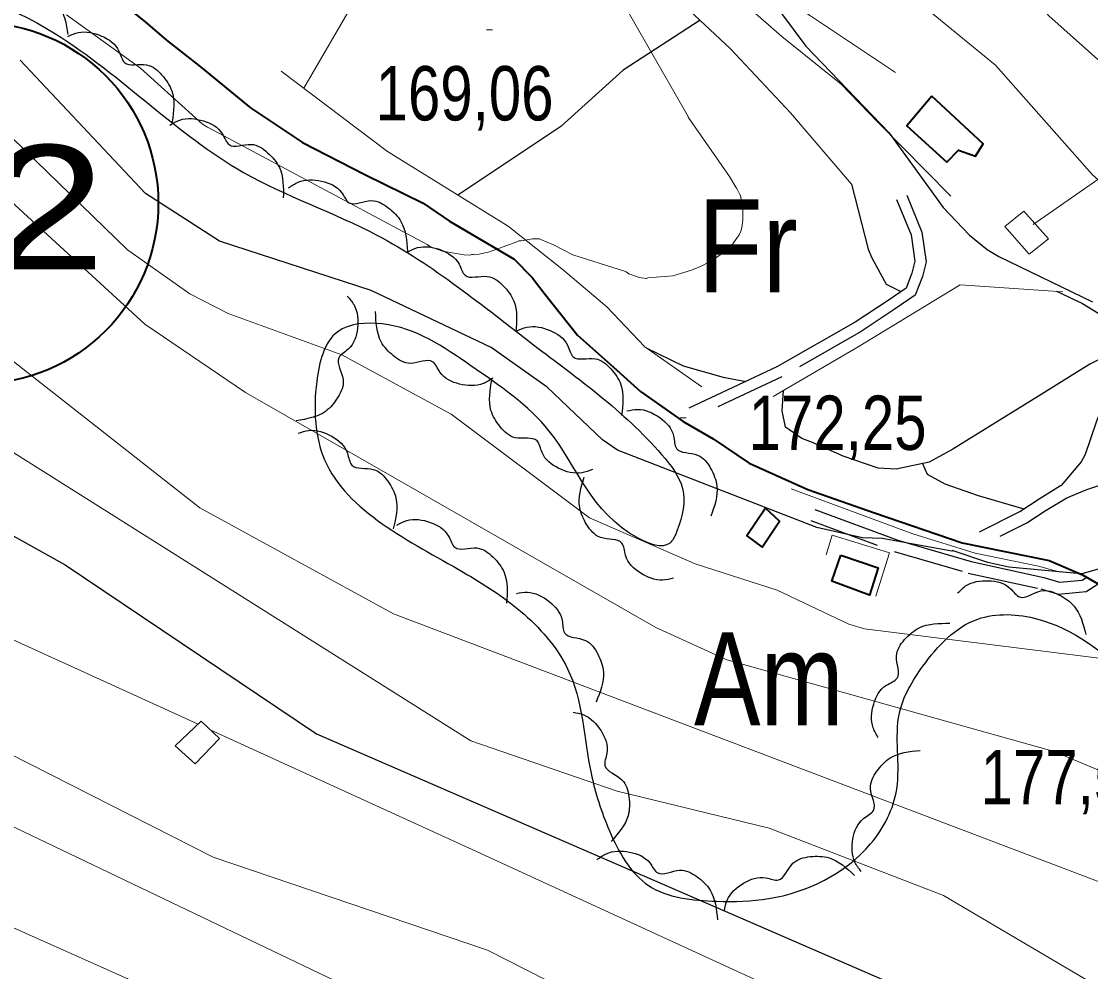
# Model space of a CAD drawing. Extents: x 483847 to 488453, y 4383581 to 4386795.
# Drawn here: x 484955 to 485127.1, y 4386177.1 to 4386330.2 of the extents above; entities that cross this region are included whole.
import ezdxf
from ezdxf.enums import TextEntityAlignment as Align

# ---------------------------------------------------------------- set-up
doc = ezdxf.new("R2010")
doc.units = 0
doc.header["$LTSCALE"] = 3.8
doc.linetypes.add('LONG_DASHED', pattern=[7.5, 6, -1.5])
doc.linetypes.add('MEDIUM_DASHED', pattern=[4.5, 3, -1.5])
for name, color, linetype, lineweight in [('13', 7, 'Continuous', 25), ('25', 7, 'LONG_DASHED', 25), ('27', 7, 'Continuous', 25), ('38', 7, 'Continuous', 25), ('47', 7, 'Continuous', 35), ('51', 7, 'Continuous', 13), ('6', 7, 'Continuous', 35), ('7', 7, 'Continuous', 13), ('8', 7, 'Continuous', 25), ('9', 7, 'Continuous', 13)]:
    doc.layers.add(name, color=color, linetype=linetype, lineweight=lineweight)
doc.layers.add('31', color=7, linetype='Continuous')

msp = doc.modelspace()

# ---------------------------------------------------------------- linework, layer by layer
at = {"layer": '25'}
for points in [[(485064.2, 4386330.34), (485051.81, 4386322.32), (485041.79, 4386313.2), (485025.21, 4386302.16)], [(485088.57, 4386303.92), (485091.25, 4386293.47), (485091.83, 4386292.08), (485094.16, 4386287.81), (485096.52, 4386286.63)], [(485121.6, 4386286.68), (485125.74, 4386284.73), (485130.04, 4386282.11), (485133.13, 4386279.79), (485131.98, 4386277.46), (485126.95, 4386274.94), (485118.65, 4386269.8), (485104.91, 4386261.25), (485101.1, 4386259.19), (485095.76, 4386258.01), (485092.86, 4386258.18), (485087.24, 4386260.12), (485082.3, 4386262.33), (485080.57, 4386262.97), (485077.97, 4386264.8), (485077.43, 4386267.43), (485077.65, 4386270.72)], [(485055.53, 4386277.6), (485061.5, 4386274.66), (485067.9, 4386272.86), (485071.6, 4386272.17)], [(485100.03, 4386258.96), (485100.76, 4386257.25), (485103.58, 4386255.67), (485108.94, 4386253.8), (485116.33, 4386251.66)]]:
    msp.add_lwpolyline(points, dxfattribs=at)
at = {"layer": '27'}
for points in [[(484700.18, 4386195.41), (484750.6, 4386216.22), (484776.67, 4386228), (484779.62, 4386225.05), (484778.78, 4386222.11), (484767.42, 4386211.17), (484761.53, 4386201.49), (484762.8, 4386188.87), (484767, 4386176.67), (484776.67, 4386171.2), (484788.03, 4386171.62), (484796.86, 4386188.03), (484811.16, 4386231.78), (484821.67, 4386263.34), (484838.91, 4386286.48), (484868.77, 4386322.24), (484889.8, 4386336.55), (484901.57, 4386337.81), (484912.09, 4386332.76), (484919.24, 4386332.76), (484928.07, 4386336.55), (484929.75, 4386336.55), (484935.22, 4386336.55), (484960.45, 4386328.13), (484990.73, 4386305.83), (485012.18, 4386295.73), (485037.41, 4386278.06), (485058.02, 4386260.39), (485061.38, 4386254.92), (485060.54, 4386248.19), (485059.28, 4386246.09), (485054.23, 4386246.93), (485039.93, 4386264.18), (485027.32, 4386274.7), (485013.02, 4386281.43), (485005.87, 4386280.17), (485002.5, 4386272.17), (485003.77, 4386259.55), (485026.05, 4386241.46), (485035.31, 4386235.15), (485042.88, 4386225.89), (485046.66, 4386209.06), (485049.61, 4386199.81), (485055.91, 4386190.97), (485066.85, 4386188.45), (485075.26, 4386188.87), (485091.66, 4386197.7), (485095.86, 4386206.54), (485096.29, 4386218.74), (485100.07, 4386226.31), (485108.9, 4386233.89), (485118.57, 4386233.89), (485133.71, 4386224.63)], [(484942.37, 4386336.27), (484943.79, 4386337.35), (484947.54, 4386337.91), (484950.91, 4386336.41), (484952.3, 4386334.9), (484955.79, 4386335.61), (484958.65, 4386334.76), (484960.93, 4386332.77), (484962.46, 4386328.05)], [(484962.46, 4386327.74), (484964.13, 4386328.35), (484967.88, 4386327.79), (484970.67, 4386325.36), (484971.55, 4386323.51), (484975.09, 4386323.16), (484977.58, 4386321.51), (484979.17, 4386318.94), (484979.24, 4386313.98)], [(484978.88, 4386313.46), (484980.46, 4386314.26), (484984.25, 4386314.13), (484987.3, 4386312.04), (484988.39, 4386310.3), (484991.94, 4386310.35), (484994.6, 4386309), (484996.48, 4386306.62), (484997.12, 4386301.71)], [(484997.97, 4386303.34), (484999.49, 4386304.26), (485003.28, 4386304.43), (485006.48, 4386302.59), (485007.71, 4386300.95), (485011.25, 4386301.29), (485014.01, 4386300.15), (485016.06, 4386297.94), (485017.1, 4386293.09)], [(485017.09, 4386293.01), (485018.72, 4386293.71), (485022.49, 4386293.34), (485025.4, 4386291.06), (485026.38, 4386289.26), (485029.94, 4386289.09), (485032.51, 4386287.58), (485034.23, 4386285.09), (485034.56, 4386280.14)], [(485007.42, 4386285.89), (485008.5, 4386284.48), (485009.06, 4386280.73), (485007.56, 4386277.36), (485006.05, 4386275.97), (485006.75, 4386272.48), (485005.9, 4386269.62), (485003.91, 4386267.34), (484999.19, 4386265.82)], [(485030.83, 4386272.71), (485029.29, 4386271.82), (485025.5, 4386271.74), (485022.34, 4386273.66), (485021.15, 4386275.33), (485017.61, 4386275.08), (485014.87, 4386276.28), (485012.87, 4386278.55), (485011.96, 4386283.42)], [(485034.66, 4386280.27), (485036.32, 4386280.9), (485040.07, 4386280.37), (485042.88, 4386277.98), (485043.79, 4386276.13), (485047.33, 4386275.82), (485049.84, 4386274.19), (485051.45, 4386271.64), (485051.58, 4386266.68)], [(485046.87, 4386257.98), (485045.18, 4386257.44), (485041.45, 4386258.17), (485038.77, 4386260.71), (485037.97, 4386262.59), (485034.45, 4386263.1), (485032.03, 4386264.85), (485030.55, 4386267.49), (485030.69, 4386272.45)], [(485052.41, 4386267.41), (485054.16, 4386267.67), (485057.72, 4386266.33), (485059.93, 4386263.38), (485060.41, 4386261.38), (485063.8, 4386260.3), (485065.89, 4386258.17), (485066.91, 4386255.32), (485065.95, 4386250.46)], [(484999.51, 4386263.82), (485001.23, 4386264.27), (485004.91, 4386263.33), (485007.43, 4386260.63), (485008.13, 4386258.7), (485011.61, 4386258), (485013.92, 4386256.1), (485015.25, 4386253.39), (485014.82, 4386248.44)], [(485059.91, 4386240.5), (485058.17, 4386240.17), (485054.56, 4386241.32), (485052.2, 4386244.16), (485051.62, 4386246.13), (485048.18, 4386247.04), (485045.99, 4386249.07), (485044.83, 4386251.86), (485045.54, 4386256.76)], [(485015.38, 4386249.04), (485016.99, 4386249.77), (485020.78, 4386249.46), (485023.72, 4386247.24), (485024.73, 4386245.45), (485028.29, 4386245.34), (485030.88, 4386243.87), (485032.65, 4386241.41), (485033.06, 4386236.47)], [(485105.63, 4386238.04), (485106.95, 4386239.22), (485110.65, 4386240.07), (485114.13, 4386238.84), (485115.63, 4386237.45), (485119.05, 4386238.42), (485121.97, 4386237.8), (485124.4, 4386235.99), (485126.29, 4386231.41)], [(485034.64, 4386238.03), (485036.41, 4386238.21), (485039.9, 4386236.73), (485042, 4386233.69), (485042.4, 4386231.68), (485045.74, 4386230.46), (485047.74, 4386228.24), (485048.64, 4386225.36), (485047.48, 4386220.53)], [(485092.89, 4386214.8), (485092.07, 4386216.38), (485092.15, 4386220.17), (485094.19, 4386223.24), (485095.92, 4386224.36), (485095.81, 4386227.91), (485097.13, 4386230.59), (485099.48, 4386232.5), (485104.39, 4386233.21)], [(485043.75, 4386218.9), (485045.47, 4386218.47), (485048.26, 4386215.89), (485049.2, 4386212.32), (485048.89, 4386210.29), (485051.62, 4386208.02), (485052.75, 4386205.25), (485052.62, 4386202.23), (485049.9, 4386198.09)], [(485090.11, 4386193.25), (485089.13, 4386194.73), (485088.81, 4386198.51), (485090.52, 4386201.78), (485092.12, 4386203.07), (485091.64, 4386206.59), (485092.67, 4386209.39), (485094.81, 4386211.53), (485099.61, 4386212.75)], [(485047.58, 4386195.12), (485049.07, 4386196.09), (485052.85, 4386196.37), (485056.1, 4386194.63), (485057.38, 4386193.02), (485060.91, 4386193.46), (485063.7, 4386192.41), (485065.82, 4386190.25), (485067, 4386185.43)], [(485068.11, 4386186.92), (485068.58, 4386188.63), (485071.21, 4386191.36), (485074.8, 4386192.23), (485076.82, 4386191.88), (485079.16, 4386194.56), (485081.95, 4386195.63), (485084.96, 4386195.44), (485089.05, 4386192.62)]]:
    msp.add_spline(points, degree=3, dxfattribs=at)
at = {"layer": '38'}
for points in [[(485095.83, 4386301.47), (485098.19, 4386295.75), (485098.79, 4386291.51), (485098.31, 4386289.61), (485097.35, 4386287.21), (485094.47, 4386285.19), (485089.18, 4386281.71), (485076.56, 4386274.49), (485062.42, 4386267.85)], [(485112.48, 4386247.26), (485116.82, 4386249.37), (485119.93, 4386251.44), (485123.22, 4386253.43), (485126.48, 4386254.76), (485133.48, 4386257.14), (485136.9, 4386258.04), (485140.14, 4386259.35), (485142.51, 4386261.14), (485144.25, 4386264.03), (485144.08, 4386268.6), (485140.72, 4386272.37), (485138.54, 4386274.01), (485136.98, 4386274.69), (485133.1, 4386274.67), (485130.54, 4386272.31), (485127.94, 4386265.61), (485126.18, 4386260.4), (485125.52, 4386259.24), (485122.33, 4386255.41)], [(485082.7, 4386251.54), (485096.05, 4386246.58), (485107.84, 4386243.14), (485119.52, 4386240.61), (485122.04, 4386239.82), (485125.71, 4386240.15), (485126.45, 4386240.63)]]:
    msp.add_lwpolyline(points, dxfattribs=at)
at = {"layer": '38', "linetype": 'MEDIUM_DASHED'}
for points in [[(485097.47, 4386302.14), (485099.91, 4386296.21), (485100.59, 4386291.41), (485099.99, 4386289.05), (485098.8, 4386286.07), (485095.47, 4386283.73), (485090.11, 4386280.19), (485077.38, 4386272.92), (485064.25, 4386266.75)], [(485109.18, 4386247.93), (485115.69, 4386251.23), (485118.76, 4386253.28), (485122.24, 4386255.38), (485122.33, 4386255.41)], [(485082.04, 4386249.77), (485095.45, 4386244.79), (485107.37, 4386241.31), (485119.03, 4386238.78), (485121.83, 4386237.91), (485126.35, 4386238.31), (485128.28, 4386239.57)]]:
    msp.add_lwpolyline(points, dxfattribs=at)
at = {"layer": '47'}
for points in [[(485101.49, 4386318.09), (485097.46, 4386313.31), (485103.92, 4386307.46), (485105.82, 4386309.43), (485108.53, 4386308.45), (485109.79, 4386310.42)], [(485074.72, 4386251.73), (485071.73, 4386247.31), (485074.21, 4386245.45), (485077, 4386249.66)], [(485086.85, 4386244.17), (485092.88, 4386242.15), (485091.45, 4386237.75), (485085.41, 4386240)]]:
    msp.add_lwpolyline(points, close=True, dxfattribs=at)
at = {"layer": '47', "lineweight": 13}
for points in [[(485113.24, 4386297.12), (485116.33, 4386299.6), (485120.29, 4386295.14), (485117.19, 4386292.64)], [(484979.7, 4386213.47), (484982.91, 4386210.57), (484986.87, 4386214.65), (484983.9, 4386217.44)]]:
    msp.add_lwpolyline(points, close=True, dxfattribs=at)
at = {"layer": '51'}
for p, q in [((485000.42, 4386319.41), (485011.29, 4386338.14)), ((485137.58, 4386311.22), (485117.83, 4386297.43))]:
    msp.add_line(p, q, dxfattribs=at)
for points in [[(485095.64, 4386321.93), (485081.99, 4386331.07), (485076.13, 4386334.73), (485069.72, 4386340.66), (485065.38, 4386347.27), (485062.87, 4386355.49)], [(485044.99, 4386348.17), (485049.8, 4386343.28), (485056.28, 4386337.81), (485061.64, 4386332.73), (485069.1, 4386325.74), (485078.74, 4386315.42), (485088.57, 4386303.92)], [(485104.59, 4386301.98), (485092.83, 4386313.92), (485086.91, 4386320.06), (485077.38, 4386327.73), (485072.27, 4386332.15), (485070.03, 4386335), (485062.86, 4386344.79)], [(485064.47, 4386271.27), (485055.3, 4386277.75), (485049.19, 4386284.17), (485042.22, 4386290.1), (485033.31, 4386297.15), (485013.87, 4386309.17), (484996.8, 4386322.15)], [(485122.6, 4386286.61), (485106.06, 4386287.74), (485089.63, 4386277.73), (485075.96, 4386269.73)], [(485122.19, 4386241.46), (485118.66, 4386242.39), (485108.5, 4386244.49), (485098.44, 4386247.64), (485078.88, 4386254.85)], [(485084.48, 4386244.25), (485085.44, 4386247.39), (485094.67, 4386244.58), (485092.5, 4386237.56)]]:
    msp.add_lwpolyline(points, dxfattribs=at)
at = {"layer": '6'}
msp.add_lwpolyline([(484970.48, 4386333.62), (484974.91, 4386330.09), (484978.3, 4386327.13), (484983.78, 4386322.85), (484991.83, 4386316.23), (485000.22, 4386310.65), (485010.22, 4386305.49), (485019.61, 4386300.9), (485023.89, 4386297.97), (485034.3, 4386291.84), (485037.17, 4386288.93), (485039.13, 4386286.4), (485044.46, 4386279.63), (485050.26, 4386274.45), (485054.6, 4386270.52), (485061.48, 4386265.69), (485066.31, 4386262.9), (485072.11, 4386258.98), (485081.56, 4386254.75), (485092.29, 4386251), (485106.38, 4386246.15), (485120.38, 4386243.3), (485125.75, 4386241.04), (485133.62, 4386236.48)], dxfattribs=at)
msp.add_circle((484947.9, 4386300.87), 29.1, dxfattribs=at)
at = {"layer": '7'}
for p, q in [((485029.8, 4386328.81), (485030.8, 4386328.81)), ((485060.99, 4386266.32), (485061.99, 4386266.32))]:
    msp.add_line(p, q, dxfattribs=at)
at = {"layer": '8'}
for points in [[(485048.32, 4386446.28), (485050.58, 4386416.07), (485061.81, 4386368.6), (485062.14, 4386363.09), (485064.34, 4386352.74), (485065.36, 4386350.42), (485071.84, 4386338.85), (485081.23, 4386326.16), (485094.58, 4386312.24), (485103.32, 4386300.2), (485107.57, 4386295.7), (485110.42, 4386293.42), (485112.27, 4386292.28), (485127.37, 4386284.97)], [(485132.38, 4386243.1), (485125.89, 4386241.21), (485125.49, 4386241.18), (485113.9, 4386242.25), (485110.52, 4386243), (485104.79, 4386244.92), (485104.78, 4386244.9), (485104.71, 4386244.85), (485093.53, 4386246.87), (485091.93, 4386246.9), (485090.36, 4386247), (485082.98, 4386248.66), (485050.9, 4386261.07), (485048.49, 4386262.76), (485039.57, 4386271.26), (485030.58, 4386277.64), (485011.27, 4386286.82), (484986.87, 4386294.74), (484974.95, 4386302.42), (484954.76, 4386323.9)], [(484916.19, 4386268.16), (484962.02, 4386242.64), (485002.46, 4386215.39), (485102, 4386172.21)]]:
    msp.add_lwpolyline(points, dxfattribs=at)
at = {"layer": '9'}
for points in [[(485031.47, 4386446.31), (485034.69, 4386382.21), (485034.73, 4386382), (485035.34, 4386375.04), (485035.28, 4386374.44), (485035.25, 4386374.32), (485035.21, 4386374.25), (485035.2, 4386374.22), (485034.9, 4386373.33), (485033.18, 4386369.61), (485033.08, 4386369.35), (485032.03, 4386364.8), (485032.08, 4386362.44), (485032.26, 4386361.22), (485032.64, 4386360.02), (485034.04, 4386357.07), (485035.85, 4386354.52), (485045.35, 4386344.48), (485062.31, 4386314.81), (485062.31, 4386314.7), (485068.95, 4386305.15), (485069.96, 4386303.47), (485070.14, 4386303.23)], [(485202.12, 4386252.61), (485183.03, 4386262.17), (485172.13, 4386269.22), (485160.54, 4386279.02), (485146.5, 4386288.48), (485127.37, 4386305.46), (485111.77, 4386323.09), (485085.49, 4386344.69), (485083.4, 4386346.91), (485081.34, 4386349.86), (485079.07, 4386354.73), (485074.86, 4386371.45), (485072.29, 4386383.86), (485055.76, 4386446.27)], [(485064.13, 4386446.25), (485097.01, 4386357.83), (485120.33, 4386331.03), (485139.99, 4386313.52), (485167.53, 4386296.94), (485207.17, 4386279.69), (485213.86, 4386275.01), (485247.44, 4386236.88), (485249.1, 4386234.36), (485254.11, 4386223.4), (485269.44, 4386196.02)], [(485070.14, 4386303.23), (485070.66, 4386302.19), (485070.7, 4386302.09), (485071.1, 4386300.05), (485071.1, 4386298.16), (485070.94, 4386296.94), (485070.76, 4386296.35), (485070.49, 4386295.77), (485070.4, 4386295.63), (485070.35, 4386295.6), (485070.33, 4386295.58), (485069.5, 4386294.33), (485068.34, 4386293.2), (485065.99, 4386291.55), (485065.84, 4386291.48), (485064.28, 4386290.7), (485062.82, 4386290.07), (485059.8, 4386289.17), (485055.77, 4386288.85), (485055.57, 4386288.76), (485055.45, 4386288.76), (485054.46, 4386288.93), (485052.76, 4386289.51), (485052.3, 4386289.81), (485052.21, 4386289.86), (485043.71, 4386292.55), (485040.61, 4386294.19), (485038.55, 4386295.04), (485038.47, 4386295.1), (485038.36, 4386295.11), (485037.25, 4386295.13), (485035.38, 4386294.8), (485035.02, 4386294.8), (485034.92, 4386294.76), (485034.7, 4386294.64), (485030.32, 4386293.03), (485028.65, 4386292.64), (485027.85, 4386292.57), (485027.68, 4386292.59), (485027.64, 4386292.61), (485027.62, 4386292.62), (485027.61, 4386292.62), (485027.53, 4386292.63), (485027.44, 4386292.61), (485027.39, 4386292.59), (485027.31, 4386292.54), (485027.1, 4386292.51), (485026.23, 4386292.55), (485022.75, 4386293.15), (485020.83, 4386293.86), (485020.25, 4386294.2), (484985.14, 4386313), (484984.9, 4386313.09), (484984.11, 4386313.62), (484974.14, 4386322.64), (484962.2, 4386331.18)], [(484949.75, 4386314.96), (484972.05, 4386293.38), (484982.1, 4386286.27), (484988.24, 4386283.08), (485006.55, 4386276.45), (485024.14, 4386266.87), (485046.42, 4386250.18), (485063.42, 4386242.81), (485076.62, 4386238.55), (485088.13, 4386233.06), (485090.65, 4386232.31), (485128.42, 4386227.6)], [(484898.31, 4386309.91), (484906.05, 4386309.76), (484908.14, 4386309.39), (484910.74, 4386308.48), (484914.17, 4386306.43), (484983.67, 4386251.79), (485014.88, 4386234.72), (485128.43, 4386191.58), (485164.75, 4386161.61), (485169.72, 4386152.29), (485179.62, 4386142.45), (485180.42, 4386142), (485181.55, 4386141.57), (485182.51, 4386141.37), (485183.68, 4386141.31), (485184.62, 4386141.37), (485186.89, 4386141.88), (485192.18, 4386143.6), (485193.3, 4386143.83), (485195.32, 4386143.88), (485199.77, 4386142.82)], [(484991.05, 4386270.37), (484974.85, 4386281.4), (484948.71, 4386305.32)], [(484913.36, 4386286.13), (485027.32, 4386214.3), (485050.85, 4386206.17), (485075.3, 4386200.24), (485103.4, 4386189.4), (485127.06, 4386175.41)], [(485218.03, 4386151.65), (485175.76, 4386178.25), (485142.75, 4386201.11), (485130.62, 4386208.61), (485121.18, 4386212.57), (485068.53, 4386227.33), (485057.07, 4386232.52), (484991.05, 4386270.37)], [(484983.4, 4386216.97), (484926.28, 4386243)], [(485087.2, 4386151.45), (485029.96, 4386180.55), (484985.85, 4386195.56), (484910.09, 4386234.05)], [(485097.44, 4386164.62), (485026.94, 4386197.04), (484985.36, 4386216.07)], [(485030.48, 4386163.65), (484932.67, 4386210.45)], [(484941.52, 4386189.58), (484986.74, 4386169.42), (485071.34, 4386126.99), (485114.8, 4386092.29), (485116.71, 4386090.33), (485119.15, 4386086.98), (485119.7, 4386085.94), (485120.13, 4386084.77), (485120.34, 4386084.02), (485120.67, 4386077.56), (485120.62, 4386076.34), (485113.45, 4386051.61), (485099.95, 4386032.91), (485090.84, 4386023.16), (485064.51, 4385994.74)]]:
    msp.add_lwpolyline(points, dxfattribs=at)

# ---------------------------------------------------------------- texts
at = {"layer": '13', "width": 1.25}
msp.add_text('12', height=20, dxfattribs=at).set_placement((484949.89, 4386290.21), align=Align.CENTER)
at = {"layer": '31'}
for s, width, p in [('Fr', 0.85, (485071.89, 4386286.51)), ('Am', 0.8, (485075.27, 4386216.77))]:
    msp.add_text(s, height=15, dxfattribs=dict(at, width=width)).set_placement(p, align=Align.CENTER)
at = {"layer": '7', "width": 0.8}
for s, p in [('169,06', (485011.98, 4386314.2)), ('172,25', (485072.02, 4386261.14)), ('177,56', (485109.36, 4386204.05))]:
    msp.add_text(s, height=8.75, dxfattribs=at).set_placement(p)

doc.saveas('drawing.dxf')
